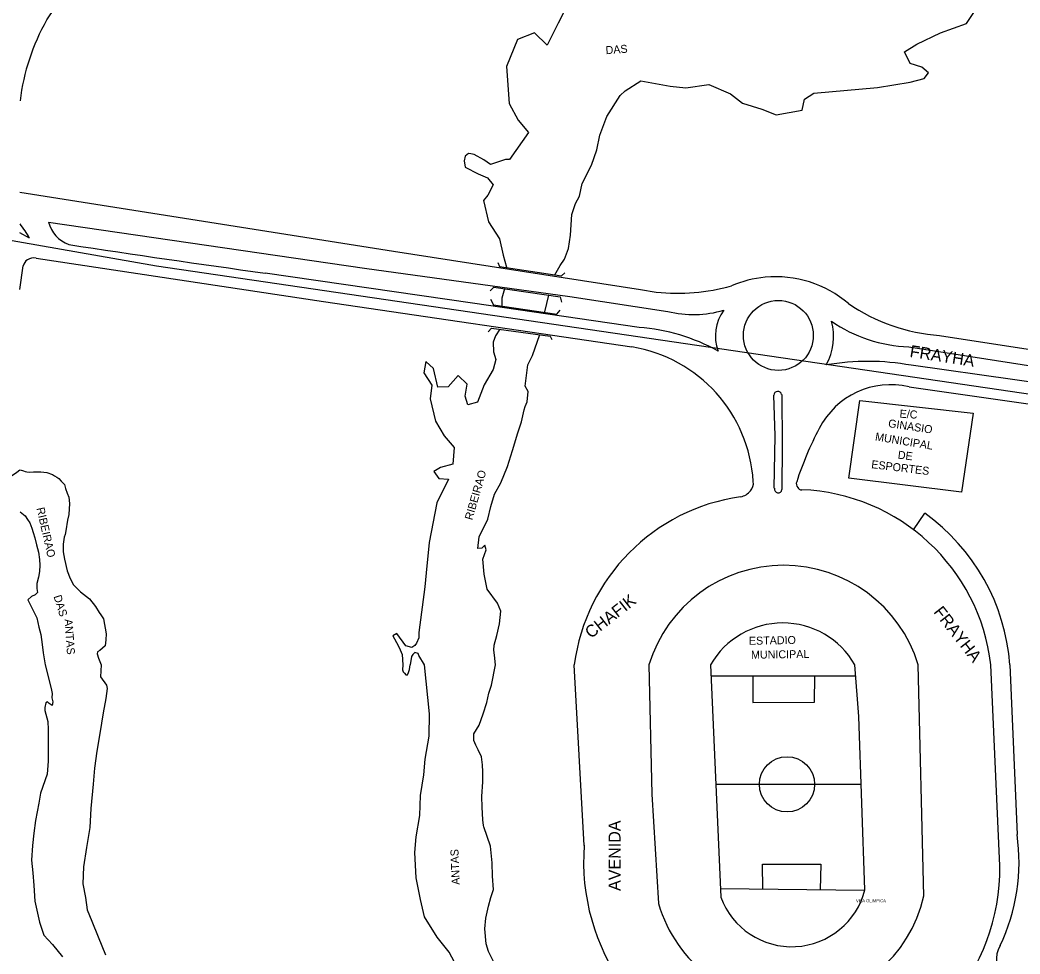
# Model space of a CAD drawing. Extents: x 325709 to 364434, y 7573432 to 7597073.
# Drawn here: x 333681.4 to 334181.1, y 7590857.4 to 7591324.1 of the extents above; entities that cross this region are included whole.
import ezdxf

# ---------------------------------------------------------------- set-up
doc = ezdxf.new("R2010")
doc.units = 0
for name, color, linetype in [('EDIFEXISTENT', 7, 'Continuous'), ('EDIFIDENTIF', 7, 'Continuous'), ('EDIFOBRAEXIS', 7, 'Continuous'), ('LIMITE_BAIRROS_MUNICIPIOS', 7, 'Continuous'), ('LOGRADOURO', 7, 'Continuous'), ('LOGRADOURO_TEXTO', 7, 'Continuous'), ('TUBO_ACO_GN_6', 7, 'Continuous')]:
    doc.layers.add(name, color=color, linetype=linetype)

msp = doc.modelspace()

# ---------------------------------------------------------------- linework, layer by layer
at = {"layer": 'EDIFEXISTENT'}
for p, q in [((333920.15, 7591202.85), (333920.93, 7591200.86)), ((333946.37, 7591166.1), (333947.21, 7591164.43)), ((334095.58, 7591095.13), (334101.01, 7591133.91))]:
    msp.add_line(p, q, dxfattribs=at)
for points in [[(333920.93, 7591200.86), (333951.98, 7591196.21), (333953.62, 7591197.75)], [(333916.42, 7591188.84), (333918.24, 7591190.63), (333951.37, 7591185.76), (333952.07, 7591183.04)], [(333916.55, 7591184.57), (333917.94, 7591181.69), (333949.58, 7591177.13), (333951.41, 7591179.11)], [(333915.33, 7591168.21), (333917.01, 7591170.16), (333946.37, 7591166.1)], [(334101.01, 7591133.91), (334157.7, 7591127.67), (334151.83, 7591088.16), (334095.58, 7591095.13)]]:
    msp.add_lwpolyline(points, dxfattribs=at)
at = {"layer": 'EDIFOBRAEXIS'}
for p, q in [((333686.13, 7591215.08), (333681.39, 7591217.78)), ((333945.46, 7591186.56), (333943.53, 7591178.28)), ((334127.82, 7591069.41), (334133.56, 7591077.61)), ((333720.69, 7591005.26), (333721.88, 7591001.91)), ((334026.53, 7591001.91), (334031.59, 7590885.75)), ((334176.05, 7591001.91), (334179.67, 7590917.05)), ((334026.77, 7590996.42), (334099.01, 7590996.42)), ((334029.13, 7590942.23), (334101.75, 7590942.19)), ((334031.25, 7590890.09), (334103.58, 7590889.22))]:
    msp.add_line(p, q, dxfattribs=at)
for points in [[(333955.34, 7591332.34), (333950.41, 7591322.54), (333944.87, 7591311.53), (333938.51, 7591317.78), (333930, 7591314.43), (333924.47, 7591300.91), (333925.89, 7591282.32), (333930.41, 7591274.08), (333935.42, 7591267.86), (333926.09, 7591254.36), (333924.02, 7591254.43), (333916.59, 7591251.87), (333913.25, 7591254.18), (333908.4, 7591256.96), (333906.72, 7591257.24), (333905.55, 7591257.47), (333903.83, 7591256.12), (333903.38, 7591253.76), (333903.89, 7591250.6), (333910.3, 7591247.21), (333915.05, 7591245.26), (333917.92, 7591241.71), (333915.21, 7591236.53), (333912.95, 7591233.98), (333915.48, 7591223.21), (333921.04, 7591214.71), (333922.84, 7591206.59), (333924.51, 7591200.56)], [(333948.58, 7591196.81), (333951.27, 7591201.48), (333953.47, 7591204.58), (333955.41, 7591209.88), (333956.47, 7591216.56), (333957.19, 7591226.93), (333959.02, 7591232.4), (333961.07, 7591236.08), (333962.38, 7591242.46), (333967, 7591251.51), (333969.58, 7591259.22), (333971.21, 7591266.64), (333974.73, 7591275.87), (333981.3, 7591286.34), (333983.89, 7591288.63), (333991.64, 7591293.7), (334006.34, 7591291.1), (334014.18, 7591290.27), (334025.63, 7591291.82), (334036.4, 7591287.29), (334042.37, 7591282.57), (334052.1, 7591279.56), (334059.26, 7591276.69), (334072.29, 7591278.98), (334073.4, 7591284.49), (334078.08, 7591287.58), (334109.97, 7591290.46), (334126.27, 7591293.01), (334133.15, 7591294.89), (334135.44, 7591297.74), (334132, 7591300.62), (334126.29, 7591302.38), (334123.44, 7591308.26), (334129.48, 7591312.03), (334141.32, 7591317.67), (334154.34, 7591322.34), (334159.68, 7591330.33)], [(333695.6, 7591223.09), (333853.59, 7591200.16), (333956.1, 7591185.89), (334005.08, 7591178.48)], [(333990.78, 7591170.52), (333907.47, 7591182.53), (333803.95, 7591197.61)], [(333923.44, 7591189.69), (333922.13, 7591185.07), (333922.23, 7591181.29)], [(333921.18, 7591169.63), (333919.07, 7591166.28), (333917.88, 7591163.07), (333918.03, 7591158.26), (333919.21, 7591154.43), (333917.8, 7591149.46), (333913.29, 7591141.72), (333909.99, 7591133.08), (333905.12, 7591131.83), (333903.88, 7591136.19), (333904.82, 7591142.16), (333900.4, 7591146.45), (333895.37, 7591140.77), (333890.16, 7591140.55), (333888.05, 7591149.92), (333884.27, 7591153.5), (333883.13, 7591147.79), (333887.18, 7591141.65), (333886.4, 7591134.79), (333889.07, 7591123.57), (333893.29, 7591116.26), (333898.4, 7591110.55), (333897.72, 7591102.18), (333891.6, 7591100.41), (333888.26, 7591098.43), (333890.62, 7591095.02), (333895.59, 7591094.67), (333889.68, 7591082.77), (333885.87, 7591063), (333884.32, 7591047.81), (333883.65, 7591040.93), (333880.78, 7591017.96), (333880.62, 7591015.4), (333879.58, 7591012.75), (333878.71, 7591011.5), (333877.26, 7591010.51), (333874.18, 7591011.4), (333869.77, 7591017.61), (333867.74, 7591016.43), (333870.43, 7591011.46), (333871.4, 7591009.38), (333872.43, 7591006.99), (333872.68, 7591001.91)], [(333919.02, 7591001.91), (333918.58, 7591006.67), (333918.23, 7591009.2), (333918.3, 7591011.68), (333919.63, 7591016.59), (333921.08, 7591022.37), (333921.76, 7591028.68), (333919.98, 7591032.73), (333914.88, 7591039.64), (333913.41, 7591047.17), (333912.68, 7591054.63), (333914.3, 7591059.41), (333913.68, 7591061.63), (333912.19, 7591060.14), (333910.23, 7591060), (333910.83, 7591065.82), (333915.14, 7591074.6), (333916.68, 7591081.01), (333918.51, 7591087.09), (333921.71, 7591092.82), (333925.05, 7591100.95), (333927.58, 7591108.95), (333930.12, 7591117.85), (333932.03, 7591123.35), (333933.35, 7591129.3), (333933.88, 7591130.98), (333934.85, 7591133.38), (333935.3, 7591138.48), (333933.86, 7591141.17), (333935.11, 7591151.77), (333937.52, 7591156.45), (333941.14, 7591166.91)], [(334125.57, 7591160.79), (334207.83, 7591148), (334284.14, 7591136.74)], [(334283.06, 7591129.38), (334178.59, 7591144.34), (334126.71, 7591151.59)], [(334058.35, 7591090.08), (334058.71, 7591116.26), (334058.05, 7591136.66)], [(334062.02, 7591137), (334062.22, 7591111.59), (334062.16, 7591089.43)], [(333681.43, 7591099.37), (333683.07, 7591098.75), (333683.91, 7591098.53), (333684.77, 7591098.4), (333686.35, 7591098.15), (333688.11, 7591098.3), (333691.73, 7591098.34), (333694.78, 7591097.93), (333697.57, 7591097.05), (333698.7, 7591096.26), (333699.77, 7591095.69), (333700.82, 7591094.95), (333702.01, 7591093.6), (333703.56, 7591091.96), (333704.12, 7591090.07), (333705.02, 7591087.61), (333705.76, 7591085.65), (333706.2, 7591082.54), (333705.86, 7591076.97), (333705.15, 7591074.1), (333704.33, 7591068.79), (333703.88, 7591067.02), (333703.5, 7591065.62), (333702.97, 7591062.14), (333703.04, 7591058.37), (333703.56, 7591054.64), (333704.95, 7591048.87), (333706.48, 7591044.94), (333708.05, 7591041.88), (333711.68, 7591038.38), (333716.19, 7591034.89), (333719.07, 7591031.01), (333720.94, 7591028.01), (333721.79, 7591026.91), (333723.07, 7591024.83), (333724.51, 7591017.39), (333724.31, 7591014.3), (333723.88, 7591011.36), (333721.26, 7591009.11), (333720.11, 7591008.31), (333719.95, 7591007.39), (333720.69, 7591005.26), (333720.69, 7591005.26)], [(333681.45, 7591078.35), (333683.96, 7591076.27), (333685.18, 7591074.44), (333686.37, 7591072.89), (333687.35, 7591070.25), (333688.05, 7591067.99), (333688.78, 7591065.32), (333689.67, 7591061.87), (333690.67, 7591058.19), (333691.18, 7591054.58), (333691.38, 7591051.75), (333691.16, 7591048.45), (333690.63, 7591045.76), (333689.82, 7591042.56), (333689.79, 7591040.03), (333690.13, 7591037.99), (333688.98, 7591036.8), (333687.2, 7591035.94), (333685.36, 7591034.29), (333689.86, 7591025.33), (333690.82, 7591020.72), (333691.85, 7591017.11), (333692.46, 7591012.01), (333692.99, 7591007.8), (333693.95, 7591001.91)], [(333883.49, 7591001.91), (333880.72, 7591006.54), (333880.34, 7591007.57), (333878.71, 7591008.08), (333877.69, 7591007.12), (333877.05, 7591006), (333876.37, 7591001.91)], [(333693.95, 7591001.91), (333696.89, 7590990), (333697.44, 7590987.52), (333697.33, 7590985.37), (333697.86, 7590983.34), (333697.52, 7590981.62), (333696.93, 7590981.81), (333696.01, 7590982.47), (333695.09, 7590983.42), (333694.23, 7590982.91), (333693.72, 7590980.6), (333693.76, 7590979.05), (333695.33, 7590973.51), (333695.44, 7590969.48), (333695.55, 7590964.96), (333695.55, 7590959.64), (333695.55, 7590953.71), (333695.02, 7590947.21), (333691.65, 7590937.67), (333690.81, 7590932.79), (333689.21, 7590924.06), (333688.3, 7590917.81), (333687.64, 7590911.52), (333687.2, 7590904.18), (333687.81, 7590897.88), (333688.3, 7590891.52), (333688.84, 7590883.73), (333691.14, 7590873.26), (333693.27, 7590866.71), (333697.55, 7590862.15), (333702.55, 7590855.98)], [(333721.88, 7591001.91), (333721.66, 7590995.8), (333724.56, 7590991.76), (333724.93, 7590990.04), (333724.34, 7590984.97), (333722.98, 7590977.83), (333722.11, 7590972.67), (333721.13, 7590966.58), (333719.87, 7590958.78), (333718.68, 7590950.3), (333717.96, 7590942.31), (333716.85, 7590930.1), (333716.25, 7590920.61), (333714.66, 7590910.66), (333713.07, 7590901.01), (333712.78, 7590892.43), (333714.16, 7590885.68), (333714.92, 7590879.49), (333717.28, 7590873.78), (333720.39, 7590865.92), (333724.09, 7590856.95)], [(333872.68, 7591001.91), (333872.51, 7590999.39), (333872.83, 7590998.36), (333873.59, 7590997.68), (333874.16, 7590996.9), (333875.05, 7590996.93), (333875.49, 7590998.02), (333876.06, 7590999.6), (333876.37, 7591001.91)], [(333899.8, 7590850.75), (333895.91, 7590858.25), (333889.89, 7590865.85), (333883.54, 7590875.89), (333881.59, 7590884.6), (333879.34, 7590895.38), (333878.62, 7590908.13), (333879.37, 7590915.87), (333881.18, 7590926.56), (333881.52, 7590936.61), (333883.13, 7590946.89), (333883.9, 7590954.66), (333885.91, 7590966.16), (333885.97, 7590977.4), (333883.49, 7591001.91)], [(333918.5, 7590852.63), (333915.56, 7590858.67), (333914.36, 7590862.44), (333913.69, 7590869.91), (333914.23, 7590875.32), (333915.44, 7590881.21), (333916.6, 7590885.61), (333917.93, 7590889.65), (333917.45, 7590896.19), (333917.41, 7590902.98), (333916.53, 7590911.19), (333913.23, 7590920.98), (333913.07, 7590921.59), (333912.72, 7590924.4), (333912.41, 7590930.79), (333912.26, 7590936.11), (333912.65, 7590943.47), (333912.64, 7590948.44), (333912.56, 7590951.94), (333911.96, 7590955.91), (333910.39, 7590959.42), (333909.18, 7590961.72), (333908.19, 7590964.02), (333908.24, 7590967.47), (333910.92, 7590971.65), (333912.9, 7590977.35), (333914.62, 7590983.09), (333915.75, 7590987.79), (333916.98, 7590991.79), (333919.02, 7591001.91)], [(334103.64, 7590889.48), (334100.53, 7590975.98), (334098.6, 7591001.91)], [(334047.67, 7590996.42), (334047.65, 7590983.07), (334078.44, 7590983.24), (334078.54, 7590996.42)], [(334052.54, 7590889.83), (334052.39, 7590902.29), (334081.51, 7590902.2), (334081.25, 7590889.49)]]:
    msp.add_lwpolyline(points, dxfattribs=at)
for centre, radius in [((334060.36, 7591166.49), 17.48), ((334064.69, 7590942.16), 13.8)]:
    msp.add_circle(centre, radius, dxfattribs=at)
for centre, radius, start, end in [((333644.16, 7591192.38), 47.72, 28.4118, 38.7113), ((333711.57, 7591227.36), 16.53, 194.9548, 249.3142), ((334885.05, 7598980.97), 7858.08, 261.368576, 262.092244), ((334017.96, 7591231.41), 54.47, 256.3185, 286.1169), ((334050.67, 7591166.2), 21.79, 143.7845, 200.1758), ((333983.38, 7591074.27), 96.53, 60.9769, 85.6007), ((334059.44, 7591165.72), 28.53, 330.6314, 16.0796), ((334128.22, 7591233.63), 72.89, 235.4243, 267.9166), ((334105.12, 7591032.04), 121.48, 79.7603, 99.8662), ((334060.06, 7591136.52), 2.01, 13.7838, 175.8932), ((333660.77, 7591124.54), 32.54, 253.5779, 309.3231), ((334060.26, 7591089.79), 1.93, 171.0891, 349.4068), ((334073.88, 7590994.34), 102.45, 4.2411, 54.3711), ((334062.56, 7590981.28), 41.52, 29.7919, 150.2081), ((334083.25, 7590903.45), 97.38, 334.5281, 8.0281), ((334067.04, 7590898.77), 37.76, 200.16, 345.7673), ((334182.8, 7590854.81), 13.46, 149.8322, 225.1036)]:
    msp.add_arc(centre, radius, start, end, dxfattribs=at)
at = {"layer": 'LOGRADOURO'}
for p, q in [((333681.39, 7591189.51), (333683.02, 7591201.26)), ((333963.32, 7590911.67), (333958.34, 7591001.91)), ((334133.1, 7590886.35), (334130.31, 7591001.91)), ((334171.04, 7590901.5), (334166.57, 7591001.91))]:
    msp.add_line(p, q, dxfattribs=at)
for points in [[(333681.39, 7591238.02), (333868.02, 7591208.51), (333991.39, 7591189.46), (333999.35, 7591188.09)], [(333689.42, 7591205.16), (333833.06, 7591183.41), (333987.19, 7591160.73)], [(334140.92, 7591166.45), (334299.91, 7591142.04), (334361.58, 7591132.67)], [(334125.68, 7591140.76), (334249.41, 7591123.14), (334262.15, 7591121.48)], [(333995.65, 7591001.91), (333997.2, 7590937.25), (334000.5, 7590882.64)]]:
    msp.add_lwpolyline(points, dxfattribs=at)
for centre, radius, start, end in [((333744.32, 7591294.07), 58.03, 90.9845, 148.8166), ((333790.35, 7591270.24), 109.79, 150.6189, 172.9236), ((333688.53, 7591198.44), 6.78, 82.5327, 120.2276), ((333687.98, 7591200.08), 5.1, 124.1111, 166.5559), ((334059.88, 7591137.09), 58.82, 96.0079, 112.9325), ((334058.87, 7591139.25), 56.57, 49.6668, 95.2182), ((334009.69, 7591290.23), 102.66, 264.2219, 285.4075), ((334147.31, 7591257.5), 91.27, 235.4008, 265.9801), ((333975.47, 7591089.23), 72.45, 3.3876, 80.6942), ((334116.46, 7591101.85), 39.99, 76.6701, 153.0747), ((334220.04, 7591045.25), 158.01, 151.7844, 162.2838), ((334042.27, 7591092.6), 5.6, 317.4753, 9.3396), ((334071.74, 7591092.32), 2.43, 155.2795, 227.0741), ((334071.73, 7591091.1), 1.74, 198.8414, 279.9124), ((334055.32, 7590989.03), 97.83, 98.1333, 172.4317), ((334039.95, 7591094.01), 8.28, 280.6539, 321.1552), ((334068.05, 7590990.26), 99.21, 6.7465, 87.7018), ((334062.98, 7590981.21), 70.44, 17.0963, 162.9037), ((334070.04, 7590903.6), 107.02, 175.6717, 215.9557), ((334068.47, 7590899.98), 102.58, 276.8208, 0.8498), ((334066.33, 7590901.33), 68.43, 195.8441, 347.3609)]:
    msp.add_arc(centre, radius, start, end, dxfattribs=at)
at = {"layer": 'TUBO_ACO_GN_6'}
msp.add_lwpolyline([(332056.39, 7590927.25), (332098.18, 7590951.15), (332172.29, 7591021.22), (332302.53, 7591144.13), (332414.53, 7591196.65), (332573.34, 7591222.83), (332708.14, 7591236.35), (333127.77, 7591293.57), (333382.92, 7591265.62), (333749.6, 7591201.28), (334272.71, 7591124.55), (334289.54, 7591112.82), (334302.16, 7591074.68), (334343.48, 7590852.99), (334356.06, 7590808.95), (334377.62, 7590768.9), (334430.41, 7590707.68), (334461.91, 7590686.55)], dxfattribs=at)

# ---------------------------------------------------------------- texts
at = {"layer": 'EDIFIDENTIF'}
for s, rotation, p in [('DAS', 4.183, (333974.17, 7591307)), ('E/C', 356.652, (334120.86, 7591125.4)), ('GINASIO', 351.5135, (334115.03, 7591120.71)), ('MUNICIPAL', 350.699, (334108.52, 7591114.06)), ('DE', 352.9072, (334119.88, 7591104.95)), ('ESPORTES', 353.0648, (334106.63, 7591100.2)), ('RIBEIRAO', 73.9257, (333907.39, 7591073.93)), ('RIBEIRAO', 282.8647, (333689.6, 7591080.1)), ('DAS', 287.4855, (333698.1, 7591036.07)), ('ANTAS', 274.0297, (333703.65, 7591024.65)), ('ESTADIO', 1.0941, (334045.67, 7591011.87)), ('MUNICIPAL', 0.8758, (334046.73, 7591004.89)), ('ANTAS', 92.3069, (333901.17, 7590892.02))]:
    msp.add_text(s, height=4, rotation=rotation, dxfattribs=at).set_placement(p)
at = {"layer": 'LIMITE_BAIRROS_MUNICIPIOS'}
msp.add_text('VILA OLIMPICA', height=1.5, dxfattribs=at).set_placement((334099.15, 7590883.25))
at = {"layer": 'LOGRADOURO_TEXTO'}
for s, rotation, p in [('FRAYHA', 351.1804, (334125.74, 7591155.77)), ('CHAFIK', 38.1546, (333966.68, 7591014.76)), ('FRAYHA', 307.9014, (334137.65, 7591028.23)), ('AVENIDA', 89.9112, (333981.48, 7590888.88))]:
    msp.add_text(s, height=6, rotation=rotation, dxfattribs=at).set_placement(p)

doc.saveas('drawing.dxf')
